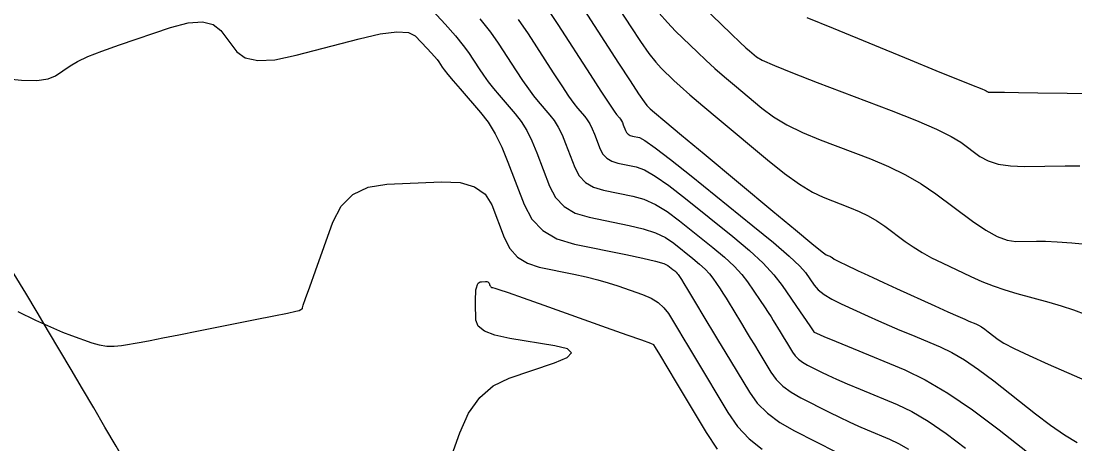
# Model space of a CAD drawing. Extents: x 2082232 to 2083549, y 592624 to 593832.
# Drawn here: x 2082697.2 to 2082751.8, y 593591.4 to 593613.4 of the extents above; entities that cross this region are included whole.
import ezdxf

# ---------------------------------------------------------------- set-up
doc = ezdxf.new("R2010")
doc.units = 0
for name, color, linetype in [('DT_X_Contour_Major', 7, 'Continuous'), ('DT_X_Contour_Minor', 7, 'Continuous'), ('GE_X_CL_5', 7, 'Continuous')]:
    doc.layers.add(name, color=color, linetype=linetype)

msp = doc.modelspace()

# ---------------------------------------------------------------- linework, layer by layer
at = {"layer": 'DT_X_Contour_Major'}
for points in [[(2082727.355, 593615.304), (2082728.797, 593613.077), (2082729.3, 593612.317), (2082729.73, 593611.706), (2082730.085, 593611.245), (2082730.367, 593610.933), (2082731.019, 593610.301), (2082731.35, 593609.996), (2082731.853, 593609.556), (2082732.53, 593608.979), (2082733.38, 593608.267), (2082735.877, 593606.187), (2082736.761, 593605.48), (2082737.538, 593604.92), (2082738.209, 593604.505), (2082738.775, 593604.236), (2082740.141, 593603.714), (2082740.64, 593603.506), (2082741.109, 593603.274), (2082741.55, 593603.016), (2082741.962, 593602.734), (2082743.022, 593601.949), (2082743.44, 593601.658), (2082743.899, 593601.374), (2082744.399, 593601.099), (2082744.94, 593600.83), (2082746.436, 593600.124), (2082747.005, 593599.871), (2082747.591, 593599.641), (2082748.193, 593599.435), (2082748.812, 593599.251), (2082750.483, 593598.792), (2082751.113, 593598.606), (2082751.751, 593598.39), (2082752.396, 593598.145)], [(2082718.499, 593613.93), (2082719.161, 593613.215), (2082719.693, 593612.612), (2082720.096, 593612.123), (2082720.367, 593611.747), (2082720.919, 593610.896), (2082721.139, 593610.571), (2082721.385, 593610.236), (2082721.659, 593609.89), (2082721.959, 593609.534), (2082722.794, 593608.571), (2082723.099, 593608.173), (2082723.387, 593607.704), (2082723.658, 593607.162), (2082723.912, 593606.549), (2082724.566, 593604.816), (2082724.879, 593604.228), (2082725.325, 593603.762), (2082725.906, 593603.42), (2082726.621, 593603.2), (2082728.706, 593602.779), (2082729.437, 593602.603), (2082730.066, 593602.391), (2082730.592, 593602.143), (2082731.017, 593601.86), (2082732.013, 593601.057), (2082732.358, 593600.767), (2082732.644, 593600.5), (2082732.873, 593600.257), (2082733.044, 593600.036), (2082733.422, 593599.479), (2082733.57, 593599.256), (2082733.729, 593599.008), (2082733.901, 593598.734), (2082734.084, 593598.433), (2082734.587, 593597.597), (2082734.781, 593597.274), (2082734.987, 593596.932), (2082735.204, 593596.572), (2082735.432, 593596.193), (2082736.055, 593595.156), (2082736.328, 593594.781), (2082736.68, 593594.434), (2082737.11, 593594.115), (2082737.618, 593593.824), (2082739.077, 593593.084), (2082739.611, 593592.819), (2082740.117, 593592.577), (2082740.596, 593592.36), (2082741.048, 593592.166), (2082742.215, 593591.681), (2082742.678, 593591.459), (2082743.19, 593591.157)]]:
    msp.add_lwpolyline(points, dxfattribs=at)
at = {"layer": 'DT_X_Contour_Minor'}
for points in [[(2082731.851, 593614.798), (2082733.467, 593613.231), (2082734.015, 593612.703), (2082734.444, 593612.293), (2082734.756, 593612.002), (2082734.951, 593611.83), (2082735.313, 593611.528), (2082735.611, 593611.361), (2082736.236, 593611.084), (2082737.186, 593610.698), (2082738.463, 593610.203), (2082742.301, 593608.738), (2082743.606, 593608.223), (2082744.644, 593607.776), (2082745.415, 593607.399), (2082745.918, 593607.091), (2082746.904, 593606.361), (2082747.326, 593606.123), (2082747.853, 593605.956), (2082748.484, 593605.861), (2082749.22, 593605.836), (2082751.323, 593605.866), (2082752.079, 593605.875)], [(2082724.372, 593614.132), (2082725.003, 593613.197), (2082726.68, 593610.607), (2082727.236, 593609.749), (2082727.65, 593609.118), (2082727.921, 593608.714), (2082728.048, 593608.536), (2082728.196, 593608.365), (2082728.251, 593608.294), (2082728.302, 593608.211), (2082728.35, 593608.115), (2082728.395, 593608.006), (2082728.511, 593607.698), (2082728.567, 593607.594), (2082728.646, 593607.511), (2082728.749, 593607.45), (2082728.876, 593607.411), (2082729.247, 593607.336), (2082729.518, 593607.191), (2082730.055, 593606.81), (2082730.857, 593606.194), (2082731.925, 593605.344), (2082735.126, 593602.762), (2082736.197, 593601.884), (2082737.01, 593601.187), (2082737.565, 593600.67), (2082737.861, 593600.334), (2082738.306, 593599.678), (2082738.518, 593599.433), (2082738.82, 593599.189), (2082739.213, 593598.947), (2082739.697, 593598.706), (2082741.108, 593598.064), (2082741.642, 593597.824), (2082742.188, 593597.585), (2082742.745, 593597.346), (2082743.313, 593597.107), (2082744.843, 593596.472), (2082745.446, 593596.183), (2082746.11, 593595.793), (2082746.834, 593595.302), (2082747.618, 593594.71), (2082749.788, 593592.995), (2082750.571, 593592.402), (2082751.291, 593591.907), (2082751.948, 593591.511)], [(2082726.356, 593613.977), (2082728.151, 593611.204), (2082728.748, 593610.286), (2082729.193, 593609.613), (2082729.485, 593609.185), (2082729.625, 593609.001), (2082729.794, 593608.836), (2082730.017, 593608.643), (2082730.558, 593608.187), (2082731.417, 593607.468), (2082732.595, 593606.486), (2082736.159, 593603.517), (2082737.335, 593602.54), (2082738.189, 593601.837), (2082738.721, 593601.408), (2082738.931, 593601.253), (2082739.062, 593601.203), (2082739.11, 593601.183), (2082739.155, 593601.16), (2082739.197, 593601.136), (2082739.236, 593601.109), (2082739.338, 593601.033), (2082739.402, 593600.994), (2082739.521, 593600.932), (2082739.692, 593600.847), (2082739.917, 593600.74), (2082740.588, 593600.423), (2082740.902, 593600.277), (2082741.339, 593600.075), (2082741.899, 593599.819), (2082742.583, 593599.507), (2082744.572, 593598.603), (2082745.242, 593598.3), (2082745.758, 593598.067), (2082746.121, 593597.905), (2082746.332, 593597.814), (2082746.688, 593597.666), (2082746.829, 593597.598), (2082746.984, 593597.507), (2082747.153, 593597.393), (2082747.336, 593597.255), (2082747.842, 593596.855), (2082748.147, 593596.662), (2082748.683, 593596.385), (2082749.45, 593596.023), (2082750.447, 593595.576), (2082753.415, 593594.27)], [(2082730.267, 593613.799), (2082730.686, 593613.305), (2082731.109, 593612.865), (2082732.243, 593611.766), (2082732.682, 593611.349), (2082733.149, 593610.924), (2082733.643, 593610.491), (2082734.166, 593610.048), (2082735.595, 593608.858), (2082736.186, 593608.421), (2082736.887, 593608.002), (2082737.698, 593607.601), (2082738.619, 593607.22), (2082741.221, 593606.226), (2082742.165, 593605.833), (2082743.044, 593605.401), (2082743.859, 593604.929), (2082744.609, 593604.417), (2082746.523, 593602.999), (2082747.202, 593602.535), (2082747.801, 593602.204), (2082748.321, 593602.009), (2082748.762, 593601.947), (2082749.833, 593601.962), (2082750.305, 593601.955), (2082750.919, 593601.923), (2082751.675, 593601.865), (2082752.572, 593601.782)], [(2082696.159, 593610.415), (2082697.167, 593610.318), (2082697.968, 593610.305), (2082698.561, 593610.377), (2082698.947, 593610.535), (2082699.701, 593611.067), (2082700.073, 593611.284), (2082700.622, 593611.536), (2082701.351, 593611.822), (2082702.257, 593612.143), (2082704.912, 593613.044), (2082705.822, 593613.288), (2082706.561, 593613.344), (2082707.128, 593613.213), (2082707.524, 593612.893), (2082708.353, 593611.791), (2082708.778, 593611.47), (2082709.431, 593611.332), (2082710.313, 593611.379), (2082711.423, 593611.609), (2082714.689, 593612.469), (2082715.79, 593612.721), (2082716.643, 593612.83), (2082717.247, 593612.796), (2082717.604, 593612.62), (2082718.224, 593611.962), (2082718.436, 593611.733), (2082718.607, 593611.541), (2082718.735, 593611.384), (2082718.822, 593611.264), (2082718.998, 593610.992), (2082719.106, 593610.845), (2082719.297, 593610.608), (2082719.571, 593610.282), (2082719.929, 593609.867), (2082720.993, 593608.639), (2082721.382, 593608.133), (2082721.749, 593607.535), (2082722.094, 593606.845), (2082722.417, 593606.063), (2082723.251, 593603.855), (2082723.649, 593603.106), (2082724.219, 593602.513), (2082724.958, 593602.077), (2082725.869, 593601.797), (2082728.526, 593601.26), (2082729.41, 593601.073), (2082730.069, 593600.918), (2082730.504, 593600.793), (2082730.714, 593600.699), (2082730.975, 593600.488), (2082731.066, 593600.412), (2082731.141, 593600.342), (2082731.201, 593600.278), (2082731.246, 593600.221), (2082731.345, 593600.074), (2082731.413, 593599.968), (2082731.542, 593599.757), (2082731.733, 593599.443), (2082731.985, 593599.025), (2082732.739, 593597.773), (2082733.03, 593597.289), (2082733.338, 593596.777), (2082733.663, 593596.237), (2082734.939, 593594.116), (2082735.348, 593593.554), (2082735.874, 593593.034), (2082736.518, 593592.556), (2082737.279, 593592.12), (2082739.466, 593591.012)], [(2082720.961, 593613.493), (2082721.501, 593612.814), (2082721.913, 593612.23), (2082722.839, 593610.799), (2082723.171, 593610.297), (2082723.474, 593609.863), (2082723.746, 593609.498), (2082723.988, 593609.201), (2082724.595, 593608.502), (2082724.816, 593608.214), (2082725.025, 593607.873), (2082725.222, 593607.48), (2082725.406, 593607.034), (2082725.881, 593605.777), (2082726.108, 593605.35), (2082726.432, 593605.012), (2082726.854, 593604.763), (2082727.373, 593604.604), (2082728.886, 593604.298), (2082729.464, 593604.132), (2082730.062, 593603.864), (2082730.681, 593603.494), (2082731.32, 593603.021), (2082733.051, 593601.625), (2082733.65, 593601.122), (2082734.148, 593600.658), (2082734.545, 593600.235), (2082734.842, 593599.851), (2082735.5, 593598.883), (2082735.727, 593598.545), (2082735.917, 593598.259), (2082736.069, 593598.024), (2082736.182, 593597.841), (2082736.533, 593597.259), (2082736.636, 593597.088), (2082736.745, 593596.907), (2082736.859, 593596.717), (2082737.172, 593596.196), (2082737.309, 593596.008), (2082737.485, 593595.834), (2082737.701, 593595.674), (2082737.956, 593595.528), (2082738.689, 593595.157), (2082739.02, 593594.997), (2082739.462, 593594.798), (2082740.017, 593594.558), (2082740.684, 593594.278), (2082742.611, 593593.477), (2082743.375, 593593.111), (2082744.221, 593592.612), (2082745.148, 593591.981), (2082746.157, 593591.218)], [(2082722.937, 593613.473), (2082723.458, 593612.714), (2082724.759, 593610.703), (2082725.204, 593610.023), (2082725.562, 593609.491), (2082725.833, 593609.106), (2082726.018, 593608.869), (2082726.396, 593608.434), (2082726.533, 593608.254), (2082726.663, 593608.042), (2082726.786, 593607.797), (2082726.9, 593607.52), (2082727.196, 593606.737), (2082727.337, 593606.472), (2082727.539, 593606.261), (2082727.801, 593606.107), (2082728.124, 593606.007), (2082729.066, 593605.817), (2082729.491, 593605.661), (2082730.059, 593605.337), (2082730.769, 593604.844), (2082731.622, 593604.182), (2082734.088, 593602.194), (2082734.942, 593601.476), (2082735.651, 593600.816), (2082736.218, 593600.213), (2082736.64, 593599.667), (2082737.577, 593598.287), (2082737.885, 593597.834), (2082738.104, 593597.51), (2082738.281, 593597.249), (2082738.283, 593597.246), (2082738.284, 593597.245), (2082738.285, 593597.243), (2082738.285, 593597.242), (2082738.289, 593597.237), (2082738.29, 593597.235), (2082738.291, 593597.234), (2082738.293, 593597.233), (2082738.295, 593597.232), (2082738.3, 593597.229), (2082738.428, 593597.176), (2082738.807, 593597.018), (2082739.438, 593596.756), (2082740.32, 593596.39), (2082743.008, 593595.273), (2082744.069, 593594.765), (2082745.238, 593594.078), (2082746.515, 593593.211), (2082747.9, 593592.165), (2082751.735, 593589.136)], [(2082737.918, 593613.57), (2082739.28, 593613.007), (2082743.285, 593611.368), (2082744.617, 593610.823), (2082745.606, 593610.42), (2082746.253, 593610.158), (2082746.559, 593610.036), (2082746.917, 593609.899), (2082747.037, 593609.852), (2082747.129, 593609.814), (2082747.193, 593609.785), (2082747.228, 593609.765), (2082747.284, 593609.723), (2082747.308, 593609.71), (2082747.339, 593609.7), (2082747.375, 593609.695), (2082747.417, 593609.693), (2082747.537, 593609.695), (2082747.72, 593609.694), (2082748.176, 593609.688), (2082748.906, 593609.679), (2082749.91, 593609.666), (2082752.954, 593609.627)], [(2082696.987, 593598.306), (2082697.908, 593597.864), (2082698.679, 593597.509), (2082699.299, 593597.241), (2082699.769, 593597.059), (2082700.82, 593596.691), (2082701.213, 593596.579), (2082701.602, 593596.518), (2082701.988, 593596.507), (2082702.37, 593596.548), (2082703.385, 593596.724), (2082703.856, 593596.81), (2082704.508, 593596.934), (2082705.341, 593597.097), (2082706.354, 593597.298), (2082709.299, 593597.888), (2082710.269, 593598.083), (2082710.973, 593598.228), (2082711.409, 593598.321), (2082711.579, 593598.364), (2082711.674, 593598.409), (2082711.706, 593598.426), (2082711.728, 593598.441), (2082711.742, 593598.455), (2082711.746, 593598.468), (2082711.746, 593598.501), (2082711.788, 593598.63), (2082711.915, 593598.992), (2082712.128, 593599.588), (2082712.425, 593600.417), (2082713.331, 593602.938), (2082713.761, 593603.771), (2082714.372, 593604.379), (2082715.163, 593604.761), (2082716.136, 593604.918), (2082718.969, 593605.037), (2082719.928, 593604.996), (2082720.683, 593604.785), (2082721.231, 593604.404), (2082721.574, 593603.853), (2082722.216, 593602.156), (2082722.51, 593601.582), (2082722.912, 593601.133), (2082723.421, 593600.81), (2082724.038, 593600.611), (2082725.828, 593600.25), (2082726.474, 593600.11), (2082727.072, 593599.961), (2082727.622, 593599.805), (2082728.123, 593599.639), (2082729.395, 593599.188), (2082729.837, 593598.999), (2082730.207, 593598.772), (2082730.508, 593598.507), (2082730.737, 593598.203), (2082731.256, 593597.342), (2082731.484, 593596.963), (2082731.781, 593596.47), (2082732.145, 593595.864), (2082733.822, 593593.075), (2082734.332, 593592.345), (2082734.926, 593591.707), (2082735.605, 593591.16)], [(2082718.854, 593589.011), (2082719.917, 593592.012), (2082720.376, 593593.034), (2082720.956, 593593.849), (2082721.656, 593594.456), (2082722.477, 593594.856), (2082724.828, 593595.645), (2082725.49, 593595.922), (2082725.713, 593596.161), (2082725.496, 593596.363), (2082724.841, 593596.526), (2082722.507, 593596.91), (2082721.74, 593597.078), (2082721.192, 593597.292), (2082720.861, 593597.552), (2082720.747, 593597.858), (2082720.735, 593598.737), (2082720.735, 593599.034), (2082720.741, 593599.265), (2082720.755, 593599.431), (2082720.776, 593599.532), (2082720.841, 593599.714), (2082720.872, 593599.774), (2082720.916, 593599.818), (2082720.973, 593599.845), (2082721.043, 593599.857), (2082721.247, 593599.865), (2082721.316, 593599.862), (2082721.371, 593599.847), (2082721.41, 593599.82), (2082721.435, 593599.78), (2082721.481, 593599.658), (2082721.502, 593599.616), (2082721.531, 593599.584), (2082721.568, 593599.561), (2082721.613, 593599.546), (2082721.742, 593599.52), (2082721.936, 593599.458), (2082722.422, 593599.289), (2082723.201, 593599.016), (2082724.271, 593598.636), (2082727.516, 593597.484), (2082728.581, 593597.104), (2082729.343, 593596.831), (2082729.803, 593596.663), (2082729.959, 593596.601), (2082729.974, 593596.578), (2082730.051, 593596.449), (2082730.273, 593596.079), (2082731.151, 593594.621), (2082732.706, 593592.035), (2082733.274, 593591.157)]]:
    msp.add_lwpolyline(points, dxfattribs=at)
at = {"layer": 'GE_X_CL_5'}
msp.add_arc((2082101.49, 593242.014), 694.785, 25.520029, 37.696362, dxfattribs=at)

doc.saveas('drawing.dxf')
